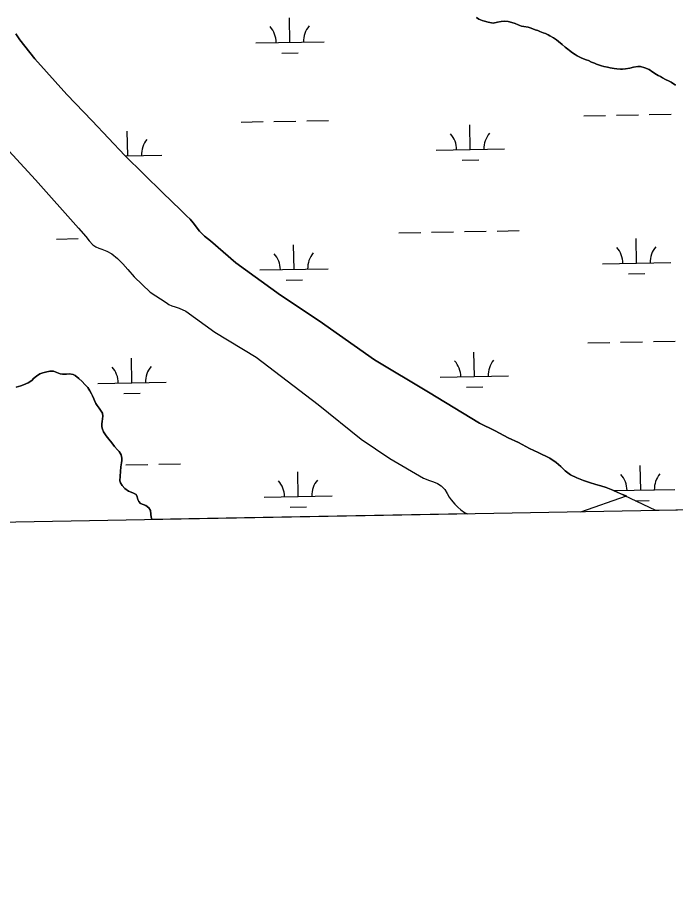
# Model space of a CAD drawing. Extents: x 3925854 to 3964121, y 224593 to 250589.
# Drawn here: x 3960673 to 3961637, y 230028 to 231322 of the extents above; entities that cross this region are included whole.
import ezdxf

# ---------------------------------------------------------------- set-up
doc = ezdxf.new("R2010")
doc.units = 0
for name, color, linetype in [('V-GRID-FRAM', 7, 'Continuous'), ('V-TOPO-SHOR', 7, 'Continuous'), ('V-WETL-SWMP', 7, 'Continuous')]:
    doc.layers.add(name, color=color, linetype=linetype)

msp = doc.modelspace()

# ---------------------------------------------------------------- linework, layer by layer
at = {"layer": 'V-GRID-FRAM'}
msp.add_lwpolyline([(3929791.517, 248207.597), (3961703.892, 248787.859), (3962042.387, 230608.264), (3930114.146, 230027.713), (3929791.517, 248207.597)], dxfattribs=at)
at = {"layer": 'V-TOPO-SHOR'}
msp.add_line((3961498.454, 230598.374), (3961565.104, 230621.785), dxfattribs=at)
for points in [[(3961636.999, 231223.657), (3961630.99, 231227.729), (3961627.914, 231229.361), (3961622.634, 231231.884), (3961618.016, 231234.331), (3961615.011, 231236.109), (3961611.638, 231237.522), (3961609.074, 231239.224), (3961604.02, 231242.63), (3961598.746, 231246.55), (3961592.367, 231249.079), (3961585.76, 231250.728), (3961581.938, 231250.818), (3961575.614, 231249.673), (3961570.39, 231248.448), (3961563.771, 231247.305), (3961559.58, 231246.884), (3961556.349, 231247.045), (3961551.132, 231247.439), (3961547.313, 231247.824), (3961541.439, 231248.88), (3961537.693, 231249.634), (3961532.115, 231250.91), (3961528.811, 231251.662), (3961524.191, 231253.152), (3961521.256, 231254.342), (3961518.321, 231255.606), (3961514.215, 231257.39), (3961509.669, 231259.468), (3961506.074, 231260.589), (3961499.693, 231262.971), (3961493.022, 231266.53), (3961490.311, 231268.234), (3961485.987, 231270.972), (3961481.961, 231274.079), (3961479.252, 231276.002), (3961475.518, 231279.033), (3961470.906, 231282.951), (3961465.86, 231287.53), (3961462.857, 231289.896), (3961458.534, 231292.71), (3961453.185, 231295.528), (3961450.545, 231297.01), (3961446.586, 231299.013), (3961443.432, 231300.132), (3961438.593, 231302.139), (3961435.218, 231303.331), (3961431.621, 231304.67), (3961425.68, 231306.976), (3961421.351, 231308.246), (3961414.744, 231309.601), (3961411.733, 231310.056), (3961406.523, 231311.844), (3961402.05, 231313.849), (3961397.575, 231315.342), (3961392.218, 231316.69), (3961385.973, 231317.308), (3961381.931, 231316.812), (3961376.561, 231315.664), (3961370.232, 231314.298), (3961362.745, 231315.582), (3961357.533, 231317.077), (3961354.084, 231318.121), (3961349.025, 231320.351), (3961345.654, 231322.498)], [(3960670.877, 231298.897), (3960676.345, 231290.053), (3960698.405, 231262.096), (3960745.185, 231209.845), (3960782.77, 231171.159), (3960830.367, 231120.52), (3960885.952, 231065.654), (3960911.773, 231040.838), (3960920.844, 231032.198), (3960926.257, 231026.955), (3960930.715, 231021.79), (3960939.696, 231009.768), (3960942.108, 231007.112), (3960947.302, 231002.238), (3960955.648, 230995.584), (3960992.823, 230963.145), (3961058.437, 230915.581), (3961114.914, 230878.127), (3961195.917, 230821.301), (3961275.125, 230773.818), (3961349.937, 230728.486), (3961372.735, 230716.841), (3961391.939, 230706.754), (3961407.043, 230699.775), (3961423.022, 230691.026), (3961435.854, 230685.453), (3961452.789, 230676.847), (3961462.241, 230670.851), (3961469.192, 230664.864), (3961475.479, 230658.294), (3961483.315, 230652.452), (3961492.701, 230648.145), (3961502.163, 230644.425), (3961511.112, 230641.37), (3961520.504, 230638.386), (3961527.842, 230636.219), (3961535.475, 230633.979), (3961545.304, 230630.11), (3961552.636, 230626.694), (3961565.104, 230621.785)], [(3960649.904, 231139.169), (3960699.32, 231084.922), (3960762.396, 231014.149), (3960773.14, 231001.676), (3960778.328, 230995.406), (3960783.665, 230989.649), (3960787.765, 230986.763), (3960792.311, 230984.758), (3960796.641, 230983.267), (3960804.12, 230980.218), (3960811.303, 230976.142), (3960819.646, 230969.343), (3960827.326, 230961.515), (3960834.783, 230953.323), (3960843.991, 230942.772), (3960867.397, 230920.32), (3960890.767, 230904.997), (3960894.941, 230902.111), (3960899.342, 230900.251), (3960904.038, 230898.906), (3960909.834, 230896.968), (3960919.808, 230892.586), (3960962.207, 230861.739), (3961022.875, 230825.073), (3961113.665, 230755.636), (3961176.619, 230705.071), (3961218.81, 230676.282), (3961268.127, 230647.753), (3961276.782, 230644.26), (3961282.797, 230642.32), (3961288.372, 230640.088), (3961293.938, 230636.387), (3961299.058, 230631.146), (3961302.778, 230625.395), (3961305.618, 230619.944), (3961308.61, 230615.815), (3961313.874, 230609.763), (3961318.482, 230605.333), (3961322.725, 230601.417), (3961327.777, 230597.571), (3961331.838, 230595.344)], [(3960671.16, 230781.113), (3960677.857, 230782.993), (3960681.906, 230784.443), (3960688.531, 230787.13), (3960691.406, 230789.027), (3960694.726, 230791.511), (3960696.721, 230793.852), (3960700.78, 230797.36), (3960705.644, 230800.35), (3960710.135, 230802.017), (3960713.961, 230803.102), (3960720.287, 230804.395), (3960725.725, 230804.294), (3960730.566, 230802.582), (3960735.848, 230800.573), (3960739.152, 230799.822), (3960744.96, 230800.088), (3960749.369, 230800.508), (3960754.583, 230799.527), (3960757.735, 230798.116), (3960763.228, 230793.753), (3960767.983, 230789.395), (3960771.711, 230785.115), (3960775.95, 230780.611), (3960779.088, 230775.821), (3960781.344, 230771.473), (3960782.801, 230768.526), (3960784.765, 230764.108), (3960785.926, 230761.311), (3960787.964, 230757.186), (3960789.86, 230754.385), (3960792.78, 230750.035), (3960795.48, 230745.906), (3960797.524, 230743.104), (3960798.091, 230738.545), (3960797.849, 230734.65), (3960797.098, 230730.685), (3960796.786, 230727.161), (3960796.766, 230722.972), (3960797.632, 230719.661), (3960799.156, 230715.612), (3960801.05, 230712.442), (3960802.949, 230709.861), (3960807.112, 230704.696), (3960811.571, 230699.238), (3960815.44, 230694.075), (3960819.681, 230689.424), (3960822.091, 230686.62), (3960825.081, 230681.904), (3960825.794, 230677.198), (3960825.778, 230673.743), (3960825.467, 230670.292), (3960824.703, 230664.195), (3960824.082, 230657.436), (3960823.314, 230650.606), (3960822.988, 230643.848), (3960823.931, 230640.829), (3960826.335, 230636.702), (3960830.355, 230632.42), (3960835.704, 230628.869), (3960839.884, 230627.085), (3960842.965, 230625.674), (3960846.995, 230623.524), (3960848.597, 230620.282), (3960849.608, 230616.53), (3960850.694, 230613.29), (3960853.18, 230610.705), (3960857.288, 230609.071), (3960861.395, 230607.432), (3960865.568, 230604.254), (3960868.196, 230600.346), (3960868.319, 230595.128), (3960868.958, 230590.422), (3960869.75, 230587.405), (3960869.926, 230586.945)]]:
    msp.add_lwpolyline(points, dxfattribs=at)
at = {"layer": 'V-WETL-SWMP'}
for p, q in [((3961072.189, 231286.228), (3961071.535, 231322.222)), ((3961345.654, 231322.498), (3961349.025, 231320.351)), ((3961349.025, 231320.351), (3961354.085, 231318.122)), ((3961354.085, 231318.122), (3961357.533, 231317.077)), ((3961357.533, 231317.077), (3961362.744, 231315.582)), ((3961362.744, 231315.582), (3961370.233, 231314.297)), ((3961370.233, 231314.297), (3961376.56, 231315.663)), ((3961376.56, 231315.663), (3961381.93, 231316.813)), ((3961381.93, 231316.813), (3961385.974, 231317.308)), ((3961385.974, 231317.308), (3961392.217, 231316.69)), ((3961392.217, 231316.69), (3961397.576, 231315.342)), ((3961397.576, 231315.342), (3961402.051, 231313.85)), ((3961402.051, 231313.85), (3961406.524, 231311.845)), ((3961406.524, 231311.845), (3961411.733, 231310.056)), ((3961411.733, 231310.056), (3961414.744, 231309.601)), ((3961414.744, 231309.601), (3961421.351, 231308.246)), ((3961421.351, 231308.246), (3961425.681, 231306.976)), ((3961425.681, 231306.976), (3961431.622, 231304.67)), ((3961431.622, 231304.67), (3961435.217, 231303.33)), ((3961435.217, 231303.33), (3961438.592, 231302.138)), ((3961438.592, 231302.138), (3961443.432, 231300.131)), ((3960676.346, 231290.053), (3960670.877, 231298.897)), ((3960698.405, 231262.096), (3960676.346, 231290.053)), ((3961443.432, 231300.131), (3961446.587, 231299.013)), ((3961446.587, 231299.013), (3961450.545, 231297.01)), ((3961450.545, 231297.01), (3961453.184, 231295.528)), ((3961453.184, 231295.528), (3961458.535, 231292.709)), ((3961458.535, 231292.709), (3961462.857, 231289.896)), ((3961462.857, 231289.896), (3961465.859, 231287.53)), ((3961022.197, 231285.319), (3961122.181, 231287.137)), ((3961465.859, 231287.53), (3961470.907, 231282.95)), ((3961470.907, 231282.95), (3961475.518, 231279.033)), ((3961475.518, 231279.033), (3961479.252, 231276.002)), ((3961479.252, 231276.002), (3961481.961, 231274.078)), ((3961060.472, 231270.581), (3961084.468, 231271.017)), ((3961481.961, 231274.078), (3961485.988, 231270.973)), ((3961485.988, 231270.973), (3961490.311, 231268.233)), ((3961490.311, 231268.233), (3961493.022, 231266.53)), ((3961493.022, 231266.53), (3961499.692, 231262.97)), ((3961499.692, 231262.97), (3961506.074, 231260.588)), ((3960745.185, 231209.845), (3960698.405, 231262.096)), ((3961506.074, 231260.588), (3961509.669, 231259.469)), ((3961509.669, 231259.469), (3961514.216, 231257.389)), ((3961514.216, 231257.389), (3961518.322, 231255.606)), ((3961518.322, 231255.606), (3961521.256, 231254.343)), ((3961521.256, 231254.343), (3961524.19, 231253.153)), ((3961524.19, 231253.153), (3961528.812, 231251.661)), ((3961528.812, 231251.661), (3961532.115, 231250.91)), ((3961532.115, 231250.91), (3961537.694, 231249.634)), ((3961575.614, 231249.673), (3961581.939, 231250.818)), ((3961581.939, 231250.818), (3961585.76, 231250.727)), ((3961585.76, 231250.727), (3961592.366, 231249.078)), ((3961537.694, 231249.634), (3961541.439, 231248.881)), ((3961541.439, 231248.881), (3961547.313, 231247.824)), ((3961547.313, 231247.824), (3961551.132, 231247.439)), ((3961551.132, 231247.439), (3961556.348, 231247.046)), ((3961556.348, 231247.046), (3961559.58, 231246.884)), ((3961559.58, 231246.884), (3961563.771, 231247.305)), ((3961563.771, 231247.305), (3961570.39, 231248.449)), ((3961570.39, 231248.449), (3961575.614, 231249.673)), ((3961592.366, 231249.078), (3961598.747, 231246.549)), ((3961598.747, 231246.549), (3961604.02, 231242.629)), ((3961604.02, 231242.629), (3961609.074, 231239.224)), ((3961609.074, 231239.224), (3961611.638, 231237.522)), ((3961611.638, 231237.522), (3961615.011, 231236.109)), ((3961615.011, 231236.109), (3961618.016, 231234.331)), ((3961618.016, 231234.331), (3961622.634, 231231.884)), ((3961622.634, 231231.884), (3961627.913, 231229.36)), ((3961627.913, 231229.36), (3961630.991, 231227.729)), ((3961630.991, 231227.729), (3961636.998, 231223.658)), ((3960782.77, 231171.158), (3960745.185, 231209.845)), ((3961502.717, 231178.605), (3961534.712, 231179.187)), ((3961550.709, 231179.477), (3961582.704, 231180.059)), ((3961598.701, 231180.35), (3961630.696, 231180.932)), ((3960830.367, 231120.52), (3960782.77, 231171.158)), ((3961000.892, 231169.48), (3961032.887, 231170.062)), ((3961048.884, 231170.353), (3961080.879, 231170.934)), ((3961096.876, 231171.225), (3961128.871, 231171.807)), ((3961336.525, 231129.145), (3961335.87, 231165.139)), ((3960834.7, 231120.02), (3960834.045, 231156.015)), ((3960649.903, 231139.17), (3960699.319, 231084.922)), ((3960885.952, 231065.654), (3960830.367, 231120.52)), ((3960830.942, 231119.952), (3960884.691, 231120.929)), ((3961286.533, 231128.236), (3961386.516, 231130.054)), ((3961324.807, 231113.499), (3961348.803, 231113.935)), ((3960846.295, 231104.798), (3960846.978, 231104.81)), ((3960699.319, 231084.922), (3960762.397, 231014.148)), ((3960911.773, 231040.839), (3960885.952, 231065.654)), ((3960920.844, 231032.198), (3960911.773, 231040.839)), ((3960926.257, 231026.955), (3960920.844, 231032.198)), ((3960930.715, 231021.79), (3960926.257, 231026.955)), ((3960939.696, 231009.768), (3960930.715, 231021.79)), ((3960762.397, 231014.148), (3960773.14, 231001.677)), ((3960942.108, 231007.111), (3960939.696, 231009.768)), ((3960947.302, 231002.237), (3960942.108, 231007.111)), ((3961231.881, 231007.152), (3961263.876, 231007.733)), ((3961279.873, 231008.024), (3961311.868, 231008.606)), ((3961327.865, 231008.897), (3961359.86, 231009.479)), ((3961375.857, 231009.77), (3961407.852, 231010.351)), ((3960730.056, 230998.027), (3960762.051, 230998.609)), ((3960773.14, 231001.677), (3960778.327, 230995.406)), ((3960778.327, 230995.406), (3960783.664, 230989.649)), ((3960955.648, 230995.583), (3960947.302, 231002.237)), ((3960992.822, 230963.145), (3960955.648, 230995.583)), ((3961580.062, 230962.732), (3961579.408, 230998.726)), ((3960783.664, 230989.649), (3960787.765, 230986.763)), ((3960787.765, 230986.763), (3960792.311, 230984.758)), ((3960792.311, 230984.758), (3960796.64, 230983.267)), ((3960796.64, 230983.267), (3960804.121, 230980.218)), ((3960804.121, 230980.218), (3960811.303, 230976.142)), ((3961078.237, 230953.608), (3961077.583, 230989.602)), ((3960811.303, 230976.142), (3960819.647, 230969.342)), ((3960819.647, 230969.342), (3960827.326, 230961.516)), ((3960827.326, 230961.516), (3960834.782, 230953.323)), ((3960834.782, 230953.323), (3960843.991, 230942.771)), ((3961058.437, 230915.58), (3960992.822, 230963.145)), ((3961028.246, 230952.699), (3961128.229, 230954.517)), ((3961530.071, 230961.823), (3961630.054, 230963.641)), ((3960843.991, 230942.771), (3960867.398, 230920.319)), ((3961568.345, 230947.086), (3961592.341, 230947.522)), ((3961066.52, 230937.961), (3961090.516, 230938.397)), ((3960867.398, 230920.319), (3960890.766, 230904.996)), ((3961114.914, 230878.126), (3961058.437, 230915.58)), ((3960890.766, 230904.996), (3960894.941, 230902.11)), ((3960894.941, 230902.11), (3960899.341, 230900.252)), ((3960899.341, 230900.252), (3960904.038, 230898.906)), ((3960904.038, 230898.906), (3960909.834, 230896.968)), ((3960909.834, 230896.968), (3960919.807, 230892.585)), ((3960919.807, 230892.585), (3960962.207, 230861.738)), ((3961195.916, 230821.301), (3961114.914, 230878.126)), ((3960962.207, 230861.738), (3961022.876, 230825.073)), ((3961508.765, 230845.985), (3961540.76, 230846.567)), ((3961556.757, 230846.857), (3961588.752, 230847.439)), ((3961604.749, 230847.73), (3961636.744, 230848.312)), ((3960840.748, 230787.4), (3960840.093, 230823.395)), ((3961022.876, 230825.073), (3961113.665, 230755.635)), ((3961342.573, 230796.525), (3961341.918, 230832.519)), ((3961275.126, 230773.818), (3961195.916, 230821.301)), ((3960700.78, 230797.36), (3960696.721, 230793.852)), ((3960705.644, 230800.35), (3960700.78, 230797.36)), ((3960710.135, 230802.018), (3960705.644, 230800.35)), ((3960713.962, 230803.102), (3960710.135, 230802.018)), ((3960720.288, 230804.395), (3960713.962, 230803.102)), ((3960725.725, 230804.295), (3960720.288, 230804.395)), ((3960730.567, 230802.582), (3960725.725, 230804.295)), ((3960735.849, 230800.573), (3960730.567, 230802.582)), ((3960739.152, 230799.822), (3960735.849, 230800.573)), ((3960744.959, 230800.088), (3960739.152, 230799.822)), ((3960749.37, 230800.508), (3960744.959, 230800.088)), ((3960754.583, 230799.527), (3960749.37, 230800.508)), ((3960757.736, 230798.116), (3960754.583, 230799.527)), ((3960763.227, 230793.754), (3960757.736, 230798.116)), ((3961292.581, 230795.616), (3961392.564, 230797.434)), ((3960681.905, 230784.443), (3960677.856, 230782.993)), ((3960688.532, 230787.131), (3960681.905, 230784.443)), ((3960691.407, 230789.027), (3960688.532, 230787.131)), ((3960694.726, 230791.51), (3960691.407, 230789.027)), ((3960696.721, 230793.852), (3960694.726, 230791.51)), ((3960767.983, 230789.395), (3960763.227, 230793.754)), ((3960771.71, 230785.115), (3960767.983, 230789.395)), ((3960775.951, 230780.612), (3960771.71, 230785.115)), ((3960790.756, 230786.491), (3960890.739, 230788.309)), ((3960677.856, 230782.993), (3960671.16, 230781.114)), ((3960779.088, 230775.82), (3960775.951, 230780.612)), ((3960781.345, 230771.474), (3960779.088, 230775.82)), ((3960782.801, 230768.527), (3960781.345, 230771.474)), ((3960829.03, 230771.754), (3960853.026, 230772.19)), ((3961349.937, 230728.486), (3961275.126, 230773.818)), ((3961330.855, 230780.879), (3961354.851, 230781.315)), ((3960784.764, 230764.109), (3960782.801, 230768.527)), ((3960785.926, 230761.311), (3960784.764, 230764.109)), ((3960787.964, 230757.186), (3960785.926, 230761.311)), ((3960789.861, 230754.384), (3960787.964, 230757.186)), ((3960792.78, 230750.034), (3960789.861, 230754.384)), ((3960795.479, 230745.906), (3960792.78, 230750.034)), ((3960797.523, 230743.104), (3960795.479, 230745.906)), ((3961113.665, 230755.635), (3961176.619, 230705.07)), ((3960797.097, 230730.686), (3960797.85, 230734.651)), ((3960798.09, 230738.545), (3960797.523, 230743.104)), ((3960797.85, 230734.651), (3960798.09, 230738.545)), ((3960796.766, 230722.972), (3960796.786, 230727.16)), ((3960797.632, 230719.661), (3960796.766, 230722.972)), ((3960796.786, 230727.16), (3960797.097, 230730.686)), ((3960799.155, 230715.611), (3960797.632, 230719.661)), ((3961372.735, 230716.84), (3961349.937, 230728.486)), ((3960801.051, 230712.442), (3960799.155, 230715.611)), ((3960802.949, 230709.861), (3960801.051, 230712.442)), ((3960807.113, 230704.697), (3960802.949, 230709.861)), ((3961391.94, 230706.754), (3961372.735, 230716.84)), ((3961407.044, 230699.774), (3961391.94, 230706.754)), ((3960811.57, 230699.238), (3960807.113, 230704.697)), ((3960815.44, 230694.075), (3960811.57, 230699.238)), ((3960819.68, 230689.425), (3960815.44, 230694.075)), ((3961176.619, 230705.07), (3961218.809, 230676.282)), ((3961423.022, 230691.026), (3961407.044, 230699.774)), ((3960822.092, 230686.621), (3960819.68, 230689.425)), ((3960825.082, 230681.903), (3960822.092, 230686.621)), ((3960825.794, 230677.197), (3960825.082, 230681.903)), ((3961435.855, 230685.453), (3961423.022, 230691.026)), ((3961452.789, 230676.848), (3961435.855, 230685.453)), ((3960824.703, 230664.195), (3960825.467, 230670.291)), ((3960825.467, 230670.291), (3960825.778, 230673.743)), ((3960825.778, 230673.743), (3960825.794, 230677.197)), ((3960832.088, 230667.152), (3960864.083, 230667.734)), ((3960880.08, 230668.025), (3960912.075, 230668.607)), ((3961218.809, 230676.282), (3961268.127, 230647.754)), ((3961462.24, 230670.85), (3961452.789, 230676.848)), ((3961469.192, 230664.865), (3961462.24, 230670.85)), ((3960823.315, 230650.606), (3960824.083, 230657.437)), ((3960824.083, 230657.437), (3960824.703, 230664.195)), ((3961084.285, 230620.987), (3961083.631, 230656.982)), ((3961475.48, 230658.295), (3961469.192, 230664.865)), ((3961483.315, 230652.452), (3961475.48, 230658.295)), ((3961586.11, 230630.112), (3961585.456, 230666.106)), ((3960822.989, 230643.847), (3960823.315, 230650.606)), ((3960823.93, 230640.829), (3960822.989, 230643.847)), ((3961268.127, 230647.754), (3961276.782, 230644.259)), ((3961276.782, 230644.259), (3961282.798, 230642.32)), ((3961282.798, 230642.32), (3961288.372, 230640.088)), ((3961492.701, 230648.145), (3961483.315, 230652.452)), ((3961502.162, 230644.425), (3961492.701, 230648.145)), ((3961511.113, 230641.369), (3961502.162, 230644.425)), ((3961520.505, 230638.385), (3961511.113, 230641.369)), ((3960826.335, 230636.703), (3960823.93, 230640.829)), ((3960830.356, 230632.421), (3960826.335, 230636.703)), ((3960835.704, 230628.868), (3960830.356, 230632.421)), ((3960839.884, 230627.084), (3960835.704, 230628.868)), ((3961288.372, 230640.088), (3961293.939, 230636.388)), ((3961293.939, 230636.388), (3961299.058, 230631.146)), ((3961299.058, 230631.146), (3961302.778, 230625.396)), ((3961527.843, 230636.219), (3961520.505, 230638.385)), ((3961535.475, 230633.978), (3961527.843, 230636.219)), ((3961545.303, 230630.109), (3961535.475, 230633.978)), ((3961552.635, 230626.694), (3961545.303, 230630.109)), ((3961546.83, 230629.398), (3961636.102, 230631.021)), ((3960842.964, 230625.673), (3960839.884, 230627.084)), ((3960846.995, 230623.523), (3960842.964, 230625.673)), ((3960848.597, 230620.282), (3960846.995, 230623.523)), ((3960849.608, 230616.529), (3960848.597, 230620.282)), ((3960850.694, 230613.29), (3960849.608, 230616.529)), ((3961034.294, 230620.078), (3961134.277, 230621.897)), ((3961302.778, 230625.396), (3961305.618, 230619.944)), ((3961305.618, 230619.944), (3961308.611, 230615.815)), ((3961308.611, 230615.815), (3961313.873, 230609.764)), ((3961608.538, 230600.375), (3961552.635, 230626.694)), ((3960853.181, 230610.706), (3960850.694, 230613.29)), ((3960857.288, 230609.07), (3960853.181, 230610.706)), ((3960861.395, 230607.433), (3960857.288, 230609.07)), ((3960865.569, 230604.253), (3960861.395, 230607.433)), ((3960868.196, 230600.346), (3960865.569, 230604.253)), ((3961072.568, 230605.341), (3961096.564, 230605.777)), ((3961313.873, 230609.764), (3961318.481, 230605.333)), ((3961318.481, 230605.333), (3961322.725, 230601.418)), ((3961578.452, 230614.539), (3961598.389, 230614.902)), ((3962042.387, 230608.264), (3961608.538, 230600.375)), ((3960868.318, 230595.128), (3960868.196, 230600.346)), ((3960868.957, 230590.422), (3960868.318, 230595.128)), ((3960869.751, 230587.405), (3960868.957, 230590.422)), ((3961331.837, 230595.344), (3960869.927, 230586.945)), ((3961322.725, 230601.418), (3961327.777, 230597.572)), ((3961327.777, 230597.572), (3961331.837, 230595.344)), ((3960869.927, 230586.945), (3960869.751, 230587.405))]:
    msp.add_line(p, q, dxfattribs=at)
for centre, start, end in [((3961016.947, 231285.698), 0.269879, 41.813537), ((3961127.414, 231287.707), 140.269876, 181.813534), ((3961281.282, 231128.616), 0.269879, 41.813537), ((3961391.75, 231130.624), 140.269876, 181.813534), ((3960889.925, 231121.5), 140.269876, 181.813534), ((3961524.82, 230962.203), 0.269879, 41.813537), ((3961635.287, 230964.211), 140.269876, 181.813534), ((3961022.995, 230953.078), 0.269879, 41.813537), ((3961133.462, 230955.087), 140.269876, 181.813534), ((3960785.505, 230786.871), 0.269879, 41.813537), ((3960895.973, 230788.88), 140.269876, 181.813534), ((3961287.33, 230795.996), 0.269879, 41.813537), ((3961397.798, 230798.004), 140.269876, 181.813534), ((3961029.043, 230620.458), 0.269879, 41.813537), ((3961139.51, 230622.467), 140.269876, 181.813534), ((3961530.868, 230629.583), 0.269879, 41.813537), ((3961641.336, 230631.591), 140.269876, 181.813534)]:
    msp.add_arc(centre, 35.246, start, end, dxfattribs=at)

doc.saveas('drawing.dxf')
